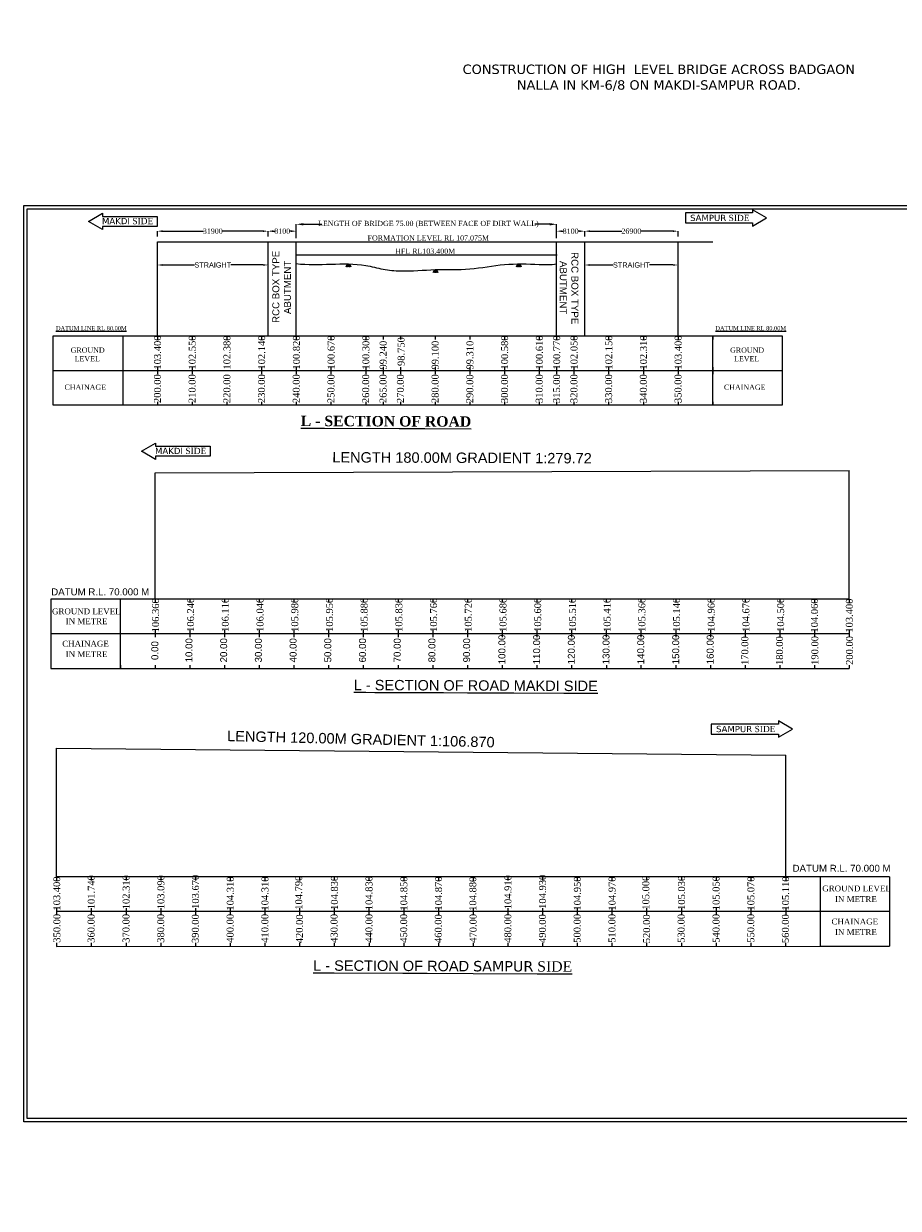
# Model space of a CAD drawing. Header units: millimetres. Extents: x -20950785 to 389010297, y -11535949 to 14056629.
# Tile 639 of 654: x 18035708 to 18287697, y 795432 to 1136770. Entities that reach past the tile are written whole.
import ezdxf

# ---------------------------------------------------------------- set-up
doc = ezdxf.new("R2010")
doc.units = ezdxf.units.MM
doc.header["$LTSCALE"] = 60
doc.header["$MEASUREMENT"] = 0
doc.linetypes.add('ACAD_ISO03W100', pattern=[30, 12, -18])
doc.layers.add('PDF_H.F.L.', color=7, linetype='ACAD_ISO03W100')
doc.layers.add('PDF_TEXT', color=7, linetype='Continuous')
doc.styles.add('Annotative', font='arial.ttf')
doc.styles.add('PDF Arial Bold', font='times.ttf')
doc.styles.add('style1', font='txt.shx', dxfattribs={"height": 1})
doc.dimstyles.get("Standard").update_dxf_attribs({"dimtxt": 400, "dimasz": 215, "dimexe": 0.18, "dimexo": 0.0625, "dimgap": 0.09, "dimtad": 0, "dimtih": 1, "dimtoh": 1, "dimdec": 0, "dimzin": 4, "dimdsep": 46, "dimtxsty": 'Standard', "dimblk": 'OPEN90', "dimcen": 0, "dimadec": 0, "dimazin": 1, "dimtfac": 1, "dimtdec": 0, "dimtix": 1, "dimtofl": 0, "dimtmove": 0, "dimatfit": 3, "dimldrblk": 'OPEN30', "dimfxl": 1, "dimtolj": 1, "dimtzin": 0, "dimarcsym": 0})

# ---------------------------------------------------------------- blocks, each defined once
blk = doc.blocks.new('*D4419')
at = {"color": 0, "linetype": 'Continuous', "lineweight": -2, "ltscale": 2, "transparency": 16777216}
for p, q in [((18114244, 1074966), (18114244, 1078973)), ((18189224, 1074989), (18189224, 1078973))]:
    blk.add_line(p, q, dxfattribs=at)
at = {"color": 0, "linetype": 'Continuous', "lineweight": 0, "ltscale": 2, "transparency": 16777216}
for p, q in [((18116244, 1078973), (18121649, 1078973)), ((18187224, 1078973), (18182970, 1078973))]:
    blk.add_line(p, q, dxfattribs=at)
at = {"color": 0, "linetype": 'Continuous', "lineweight": 9, "ltscale": 2, "transparency": 16777216}
for points in [[(18116244, 1079306), (18116244, 1078640), (18114244, 1078973)], [(18187224, 1079306), (18187224, 1078640), (18189224, 1078973)]]:
    blk.add_solid(points, dxfattribs=at)
at = {"layer": 'Defpoints', "color": 0, "linetype": 'Continuous', "lineweight": 9, "ltscale": 2, "transparency": 16777216}
for p in [(18189224, 1078973), (18114244, 1074966), (18189224, 1074989)]:
    blk.add_point(p, dxfattribs=at)
at = {"color": 0, "linetype": 'Continuous', "lineweight": 9, "ltscale": 2, "transparency": 16777216, "insert": (18152310, 1078973), "char_height": 2000, "attachment_point": 5}
blk.add_mtext('\\A1;{\\fTimes New Roman|b0|i0|c0|p18;\\H0.75x;\\C256;LENGTH OF BRIDGE 75.00 (BETWEEN FACE OF DIRT WALL)}', dxfattribs=at)
blk = doc.blocks.new('*D4421')
at = {"color": 0, "linetype": 'Continuous', "lineweight": -2, "ltscale": 2, "transparency": 16777216}
for p, q in [((18106144, 1075433), (18106144, 1076988)), ((18114244, 1075433), (18114244, 1076988))]:
    blk.add_line(p, q, dxfattribs=at)
at = {"color": 0, "linetype": 'Continuous', "lineweight": 9, "ltscale": 2, "transparency": 16777216}
for p, q in [((18107644, 1076988), (18108085, 1076988)), ((18112744, 1076988), (18112302, 1076988))]:
    blk.add_line(p, q, dxfattribs=at)
for points in [[(18107644, 1077238), (18107644, 1076738), (18106144, 1076988)], [(18112744, 1077238), (18112744, 1076738), (18114244, 1076988)]]:
    blk.add_solid(points, dxfattribs=at)
at = {"layer": 'Defpoints', "color": 0, "linetype": 'Continuous', "lineweight": 9, "ltscale": 2, "transparency": 16777216}
for p in [(18106144, 1076988), (18106144, 1075433), (18114244, 1075433)]:
    blk.add_point(p, dxfattribs=at)
at = {"color": 0, "linetype": 'Continuous', "lineweight": 9, "ltscale": 2, "transparency": 16777216, "insert": (18110194, 1076988), "char_height": 1500, "attachment_point": 5, "style": 'PDF Arial Bold'}
blk.add_mtext('\\A1;8100', dxfattribs=at)
blk = doc.blocks.new('*D4422')
at = {"color": 0, "linetype": 'Continuous', "lineweight": -2, "ltscale": 2, "transparency": 16777216}
for p, q in [((18074244, 1075433), (18074244, 1076988)), ((18106144, 1075433), (18106144, 1076988))]:
    blk.add_line(p, q, dxfattribs=at)
at = {"color": 0, "linetype": 'Continuous', "lineweight": 9, "ltscale": 2, "transparency": 16777216}
for p, q in [((18075744, 1076988), (18087509, 1076988)), ((18104644, 1076988), (18092878, 1076988))]:
    blk.add_line(p, q, dxfattribs=at)
for points in [[(18075744, 1077238), (18075744, 1076738), (18074244, 1076988)], [(18104644, 1077238), (18104644, 1076738), (18106144, 1076988)]]:
    blk.add_solid(points, dxfattribs=at)
at = {"layer": 'Defpoints', "color": 0, "linetype": 'Continuous', "lineweight": 9, "ltscale": 2, "transparency": 16777216}
for p in [(18074244, 1076988), (18074244, 1075433), (18106144, 1075433)]:
    blk.add_point(p, dxfattribs=at)
at = {"color": 0, "linetype": 'Continuous', "lineweight": 9, "ltscale": 2, "transparency": 16777216, "insert": (18090194, 1076988), "char_height": 1500, "attachment_point": 5, "style": 'PDF Arial Bold'}
blk.add_mtext('\\A1;31900', dxfattribs=at)
blk = doc.blocks.new('*D4417')
at = {"color": 0, "linetype": 'Continuous', "lineweight": -2, "ltscale": 2, "transparency": 16777216}
for p, q in [((18189244, 1075433), (18189244, 1076988)), ((18197344, 1075433), (18197344, 1076988))]:
    blk.add_line(p, q, dxfattribs=at)
at = {"color": 0, "linetype": 'Continuous', "lineweight": 9, "ltscale": 2, "transparency": 16777216}
for p, q in [((18190744, 1076988), (18191185, 1076988)), ((18195844, 1076988), (18195402, 1076988))]:
    blk.add_line(p, q, dxfattribs=at)
for points in [[(18190744, 1077238), (18190744, 1076738), (18189244, 1076988)], [(18195844, 1077238), (18195844, 1076738), (18197344, 1076988)]]:
    blk.add_solid(points, dxfattribs=at)
at = {"layer": 'Defpoints', "color": 0, "linetype": 'Continuous', "lineweight": 9, "ltscale": 2, "transparency": 16777216}
for p in [(18189244, 1076988), (18189244, 1075433), (18197344, 1075433)]:
    blk.add_point(p, dxfattribs=at)
at = {"color": 0, "linetype": 'Continuous', "lineweight": 9, "ltscale": 2, "transparency": 16777216, "insert": (18193294, 1076988), "char_height": 1500, "attachment_point": 5, "style": 'PDF Arial Bold'}
blk.add_mtext('\\A1;8100', dxfattribs=at)
blk = doc.blocks.new('*D4418')
at = {"color": 0, "linetype": 'Continuous', "lineweight": -2, "ltscale": 2, "transparency": 16777216}
for p, q in [((18197344, 1075433), (18197344, 1076988)), ((18224243, 1075433), (18224243, 1076988))]:
    blk.add_line(p, q, dxfattribs=at)
at = {"color": 0, "linetype": 'Continuous', "lineweight": 9, "ltscale": 2, "transparency": 16777216}
for p, q in [((18198844, 1076988), (18208088, 1076988)), ((18222743, 1076988), (18213499, 1076988))]:
    blk.add_line(p, q, dxfattribs=at)
for points in [[(18198844, 1077238), (18198844, 1076738), (18197344, 1076988)], [(18222743, 1077238), (18222743, 1076738), (18224243, 1076988)]]:
    blk.add_solid(points, dxfattribs=at)
at = {"layer": 'Defpoints', "color": 0, "linetype": 'Continuous', "lineweight": 9, "ltscale": 2, "transparency": 16777216}
for p in [(18197344, 1076988), (18197344, 1075433), (18224243, 1075433)]:
    blk.add_point(p, dxfattribs=at)
at = {"color": 0, "linetype": 'Continuous', "lineweight": 9, "ltscale": 2, "transparency": 16777216, "insert": (18210793, 1076988), "char_height": 1500, "attachment_point": 5, "style": 'PDF Arial Bold'}
blk.add_mtext('\\A1;26900', dxfattribs=at)
blk = doc.blocks.new('*D4416')
at = {"color": 0, "linetype": 'Continuous', "lineweight": -2, "ltscale": 2, "transparency": 16777216}
for p, q in [((18074244, 1065687), (18074244, 1067242)), ((18106144, 1065687), (18106144, 1067242))]:
    blk.add_line(p, q, dxfattribs=at)
at = {"color": 0, "linetype": 'Continuous', "lineweight": 9, "ltscale": 2, "transparency": 16777216}
for p, q in [((18075744, 1067241), (18084964, 1067241)), ((18104644, 1067241), (18095423, 1067241))]:
    blk.add_line(p, q, dxfattribs=at)
for points in [[(18075744, 1067491), (18075744, 1066991), (18074244, 1067241)], [(18104644, 1067491), (18104644, 1066991), (18106144, 1067241)]]:
    blk.add_solid(points, dxfattribs=at)
at = {"layer": 'Defpoints', "color": 0, "linetype": 'Continuous', "lineweight": 9, "ltscale": 2, "transparency": 16777216}
for p in [(18074244, 1067241), (18074244, 1065687), (18106144, 1065687)]:
    blk.add_point(p, dxfattribs=at)
at = {"color": 0, "linetype": 'Continuous', "lineweight": 9, "ltscale": 2, "transparency": 16777216, "insert": (18090194, 1067241), "char_height": 1500, "attachment_point": 5, "style": 'Annotative'}
blk.add_mtext('\\A1;STRAIGHT', dxfattribs=at)
blk = doc.blocks.new('*D4420')
at = {"color": 0, "linetype": 'Continuous', "lineweight": -2, "ltscale": 2, "transparency": 16777216}
for p, q in [((18197344, 1065687), (18197344, 1067242)), ((18224243, 1065687), (18224243, 1067242))]:
    blk.add_line(p, q, dxfattribs=at)
at = {"color": 0, "linetype": 'Continuous', "lineweight": 9, "ltscale": 2, "transparency": 16777216}
for p, q in [((18198844, 1067241), (18205564, 1067241)), ((18222743, 1067241), (18216023, 1067241))]:
    blk.add_line(p, q, dxfattribs=at)
for points in [[(18198844, 1067491), (18198844, 1066991), (18197344, 1067241)], [(18222743, 1067491), (18222743, 1066991), (18224243, 1067241)]]:
    blk.add_solid(points, dxfattribs=at)
at = {"layer": 'Defpoints', "color": 0, "linetype": 'Continuous', "lineweight": 9, "ltscale": 2, "transparency": 16777216}
for p in [(18197344, 1067241), (18197344, 1065687), (18224243, 1065687)]:
    blk.add_point(p, dxfattribs=at)
at = {"color": 0, "linetype": 'Continuous', "lineweight": 9, "ltscale": 2, "transparency": 16777216, "insert": (18210793, 1067241), "char_height": 1500, "attachment_point": 5, "style": 'Annotative'}
blk.add_mtext('\\A1;STRAIGHT', dxfattribs=at)

msp = doc.modelspace()

# ---------------------------------------------------------------- linework, layer by layer
at = {"color": 7, "lineweight": 9, "ltscale": 2}
for p, q in [((18074243.5, 1073878.5), (18234243.5, 1073878.5)), ((18114243.5, 1070203.5), (18189442.45, 1070203.5))]:
    msp.add_line(p, q, dxfattribs=at)
at = {"color": 7, "linetype": 'Continuous', "lineweight": 9, "ltscale": 2}
for p, q in [((18074243.5, 1046803.5), (18074243.5, 1073878.5)), ((18106143.5, 1046803.5), (18106143.5, 1073878.5)), ((18114243.5, 1046803.5), (18114243.5, 1073878.5)), ((18189243.5, 1046803.5), (18189243.5, 1073878.5)), ((18197343.5, 1046803.5), (18197343.5, 1073878.5)), ((18224243.5, 1046803.5), (18224243.5, 1073878.5)), ((18128623.94, 1066694.78), (18129027.94, 1067533.28)), ((18128754.44, 1066694.78), (18129158.44, 1067533.28)), ((18128897.44, 1066694.78), (18129301.44, 1067533.28)), ((18129027.44, 1066694.78), (18129431.44, 1067533.28)), ((18129027.94, 1067533.28), (18129411.44, 1066694.78)), ((18129158.44, 1067533.28), (18129541.94, 1066694.78)), ((18129170.44, 1066694.78), (18129574.44, 1067533.28)), ((18129301.44, 1067533.28), (18129684.94, 1066694.78)), ((18129431.44, 1067533.28), (18129814.94, 1066694.78)), ((18129574.44, 1067533.28), (18129957.94, 1066694.78)), ((18153728.47, 1065069.33), (18154132.47, 1065907.83)), ((18153858.97, 1065069.33), (18154262.97, 1065907.83)), ((18154001.97, 1065069.33), (18154405.97, 1065907.83)), ((18154131.97, 1065069.33), (18154535.97, 1065907.83)), ((18154132.47, 1065907.83), (18154515.97, 1065069.33)), ((18154262.97, 1065907.83), (18154646.47, 1065069.33)), ((18154274.97, 1065069.33), (18154678.97, 1065907.83)), ((18154405.97, 1065907.83), (18154789.47, 1065069.33)), ((18154535.97, 1065907.83), (18154919.47, 1065069.33)), ((18154678.97, 1065907.83), (18155062.47, 1065069.33)), ((18177710.37, 1066727.23), (18178114.37, 1067565.73)), ((18177840.87, 1066727.23), (18178244.87, 1067565.73)), ((18177983.87, 1066727.23), (18178387.87, 1067565.73)), ((18178113.87, 1066727.23), (18178517.87, 1067565.73)), ((18178114.37, 1067565.73), (18178497.87, 1066727.23)), ((18178244.87, 1067565.73), (18178628.37, 1066727.23)), ((18178256.87, 1066727.23), (18178660.87, 1067565.73)), ((18178387.87, 1067565.73), (18178771.37, 1066727.23)), ((18178517.87, 1067565.73), (18178901.37, 1066727.23)), ((18178660.87, 1067565.73), (18179044.37, 1066727.23)), ((18044243.5, 1046803.5), (18064243.5, 1046803.5)), ((18044243.5, 1026803.5), (18044243.5, 1046803.5)), ((18064243.5, 1046803.5), (18064243.5, 1026803.5)), ((18064243.5, 1046803.5), (18094243.5, 1046803.5)), ((18074243.5, 1046803.5), (18074243.5, 1045803.5)), ((18084243.5, 1046803.5), (18084243.5, 1045803.5)), ((18094243.5, 1046803.5), (18114243.5, 1046803.5)), ((18094243.5, 1046803.5), (18094243.5, 1045803.5)), ((18104243.5, 1046803.5), (18104243.5, 1045803.5)), ((18114243.5, 1046803.5), (18134243.5, 1046803.5)), ((18114243.5, 1046803.5), (18114243.5, 1045803.5)), ((18124243.5, 1046803.5), (18124243.5, 1045803.5)), ((18134243.5, 1046803.5), (18154243.5, 1046803.5)), ((18134243.5, 1046803.5), (18134243.5, 1045803.5)), ((18139243.5, 1046803.5), (18139243.5, 1045803.5)), ((18144243.5, 1046803.5), (18144243.5, 1045803.5)), ((18154243.5, 1046803.5), (18174243.5, 1046803.5)), ((18154243.5, 1046803.5), (18154243.5, 1045803.5)), ((18164243.5, 1046803.5), (18164243.5, 1045803.5)), ((18174243.5, 1046803.5), (18194243.5, 1046803.5)), ((18174243.5, 1046803.5), (18174243.5, 1045803.5)), ((18184243.5, 1046803.5), (18184243.5, 1045803.5)), ((18189243.5, 1046803.5), (18189243.5, 1045803.5)), ((18194243.5, 1046803.5), (18214243.5, 1046803.5)), ((18194243.5, 1046803.5), (18194243.5, 1045803.5)), ((18204243.5, 1046803.5), (18204243.5, 1045803.5)), ((18214243.5, 1046803.5), (18214243.5, 1045803.5)), ((18214243.5, 1046803.5), (18234243.5, 1046803.5)), ((18224243.5, 1046803.5), (18224243.5, 1045803.5)), ((18234243.5, 1046803.5), (18234243.5, 1045803.5)), ((18234243.5, 1046803.5), (18254243.5, 1046803.5)), ((18234243.5, 1046803.5), (18254243.5, 1046803.5)), ((18234243.5, 1026803.5), (18234243.5, 1046803.5)), ((18254243.5, 1046803.5), (18254243.5, 1026803.5)), ((18234243.5, 1037803.5), (18234243.5, 1035803.5)), ((18234243.5, 1036803.5), (18254243.5, 1036803.5)), ((18064243.5, 1027803.5), (18064243.5, 1026803.5)), ((18074243.5, 1027803.5), (18074243.5, 1026803.5)), ((18084243.5, 1027803.5), (18084243.5, 1026803.5)), ((18094243.5, 1027803.5), (18094243.5, 1026803.5)), ((18104243.5, 1027803.5), (18104243.5, 1026803.5)), ((18114243.5, 1027803.5), (18114243.5, 1026803.5)), ((18124243.5, 1027803.5), (18124243.5, 1026803.5)), ((18134243.5, 1027803.5), (18134243.5, 1026803.5)), ((18139243.5, 1027803.5), (18139243.5, 1026803.5)), ((18144243.5, 1027803.5), (18144243.5, 1026803.5)), ((18154243.5, 1027803.5), (18154243.5, 1026803.5)), ((18164243.5, 1027803.5), (18164243.5, 1026803.5)), ((18174243.5, 1027803.5), (18174243.5, 1026803.5)), ((18184243.5, 1027803.5), (18184243.5, 1026803.5)), ((18189243.5, 1027803.5), (18189243.5, 1026803.5)), ((18194243.5, 1027803.5), (18194243.5, 1026803.5)), ((18204243.5, 1027803.5), (18204243.5, 1026803.5)), ((18214243.5, 1027803.5), (18214243.5, 1026803.5)), ((18224243.5, 1027803.5), (18224243.5, 1026803.5)), ((18234243.5, 1027803.5), (18234243.5, 1026803.5)), ((18064243.5, 1026803.5), (18044243.5, 1026803.5)), ((18094243.5, 1026803.5), (18064243.5, 1026803.5)), ((18114243.5, 1026803.5), (18094243.5, 1026803.5)), ((18134243.5, 1026803.5), (18114243.5, 1026803.5)), ((18154243.5, 1026803.5), (18134243.5, 1026803.5)), ((18174243.5, 1026803.5), (18154243.5, 1026803.5)), ((18194243.5, 1026803.5), (18174243.5, 1026803.5)), ((18214243.5, 1026803.5), (18194243.5, 1026803.5)), ((18234243.5, 1026803.5), (18214243.5, 1026803.5)), ((18244243.5, 1026803.5), (18224243.5, 1026803.5)), ((18254243.5, 1026803.5), (18234243.5, 1026803.5)), ((18073557.5, 1007336.5), (18273557.5, 1008051.5)), ((18073557.5, 970976.5), (18073557.5, 1007336.5)), ((18273557.5, 970976.5), (18273557.5, 1008051.5)), ((18243557.5, 970976.5), (18243557.5, 969976.5)), ((18253557.5, 970976.5), (18253557.5, 969976.5)), ((18263557.5, 970976.5), (18263557.5, 969976.5)), ((18273557.5, 970976.5), (18273557.5, 969972.5)), ((18243557.5, 961976.5), (18243557.5, 959976.5)), ((18253557.5, 961976.5), (18253557.5, 959976.5)), ((18045191.5, 890914.5), (18045191.5, 927989.5)), ((18045191.5, 927989.5), (18255268, 926024.5)), ((18255268, 890914.5), (18255268, 926024.5)), ((18285191.5, 890914.5), (18285191.5, 870918.5))]:
    msp.add_line(p, q, dxfattribs=at)
at = {"linetype": 'Continuous', "lineweight": 9}
for p, q in [((18074243.5, 1037803.5), (18074243.5, 1035803.5)), ((18084243.5, 1037803.5), (18084243.5, 1035803.5)), ((18104243.5, 1037803.5), (18104243.5, 1035803.5)), ((18114243.5, 1037803.5), (18114243.5, 1035803.5)), ((18124243.5, 1037803.5), (18124243.5, 1035803.5)), ((18134243.5, 1037803.5), (18134243.5, 1035803.5)), ((18139243.5, 1037803.5), (18139243.5, 1035803.5)), ((18144243.5, 1037803.5), (18144243.5, 1035803.5)), ((18154243.5, 1037803.5), (18154243.5, 1035803.5)), ((18164243.5, 1037803.5), (18164243.5, 1035803.5)), ((18174243.5, 1037803.5), (18174243.5, 1035803.5)), ((18184243.5, 1037803.5), (18184243.5, 1035803.5)), ((18189243.5, 1037803.5), (18189243.5, 1035803.5)), ((18194243.5, 1037803.5), (18194243.5, 1035803.5)), ((18204243.5, 1037803.5), (18204243.5, 1035803.5)), ((18214243.5, 1037803.5), (18214243.5, 1035803.5)), ((18224243.5, 1037803.5), (18224243.5, 1035803.5)), ((18044243.5, 1036803.5), (18254243.5, 1036803.5)), ((18263557.5, 961976.5), (18263557.5, 959976.5)), ((18273557.5, 961972.5), (18273557.5, 959972.5))]:
    msp.add_line(p, q, dxfattribs=at)
at = {"color": 7, "linetype": 'Continuous', "lineweight": 9}
for p, q in [((18063557.5, 970976.5), (18043557.5, 970976.5)), ((18043557.5, 970976.5), (18043557.5, 950976.5)), ((18233557.5, 970976.5), (18053557.5, 970976.5)), ((18063557.5, 950976.5), (18063557.5, 970976.5)), ((18073557.5, 970976.5), (18073557.5, 969976.5)), ((18083557.5, 970976.5), (18083557.5, 969976.5)), ((18093557.5, 970976.5), (18093557.5, 969976.5)), ((18103557.5, 970976.5), (18103557.5, 969976.5)), ((18113557.5, 970976.5), (18113557.5, 969976.5)), ((18123557.5, 970976.5), (18123557.5, 969976.5)), ((18133557.5, 970976.5), (18133557.5, 969976.5)), ((18143557.5, 970976.5), (18143557.5, 969976.5)), ((18153557.5, 970976.5), (18153557.5, 969976.5)), ((18163557.5, 970976.5), (18163557.5, 969976.5)), ((18173557.5, 970976.5), (18173557.5, 969976.5)), ((18183557.5, 970976.5), (18183557.5, 969976.5)), ((18183557.5, 970976.5), (18183557.5, 969976.5)), ((18193557.5, 970976.5), (18193557.5, 969976.5)), ((18203557.5, 970976.5), (18203557.5, 969976.5)), ((18213557.5, 970976.5), (18213557.5, 969976.5)), ((18273557.5, 970976.5), (18223557.5, 970976.5)), ((18223634, 970976.5), (18223634, 969976.5)), ((18233560.5, 970976.5), (18233560.5, 969976.5)), ((18063557.5, 960976.5), (18043557.5, 960976.5)), ((18233557.5, 960976.5), (18053557.5, 960976.5)), ((18073557.5, 961976.5), (18073557.5, 959976.5)), ((18083557.5, 961976.5), (18083557.5, 959976.5)), ((18093557.5, 961976.5), (18093557.5, 959976.5)), ((18103557.5, 961976.5), (18103557.5, 959976.5)), ((18113557.5, 961976.5), (18113557.5, 959976.5)), ((18123557.5, 961976.5), (18123557.5, 959976.5)), ((18133557.5, 961976.5), (18133557.5, 959976.5)), ((18143557.5, 961976.5), (18143557.5, 959976.5)), ((18153557.5, 961976.5), (18153557.5, 959976.5)), ((18163557.5, 961976.5), (18163557.5, 959976.5)), ((18173557.5, 961976.5), (18173557.5, 959976.5)), ((18183557.5, 961976.5), (18183557.5, 959976.5)), ((18183557.5, 961976.5), (18183557.5, 959976.5)), ((18193557.5, 961976.5), (18193557.5, 959976.5)), ((18203557.5, 961976.5), (18203557.5, 959976.5)), ((18213557.5, 961976.5), (18213557.5, 959976.5)), ((18273557.5, 960976.5), (18223557.5, 960976.5)), ((18223634, 961976.5), (18223634, 959976.5)), ((18233560.5, 961976.5), (18233560.5, 959976.5)), ((18043557.5, 950976.5), (18273557.5, 950980.68)), ((18043557.5, 950976.5), (18053557.5, 950976.5)), ((18063557.5, 951976.5), (18063557.5, 950976.5)), ((18073557.5, 951976.5), (18073557.5, 950976.5)), ((18083557.5, 951976.5), (18083557.5, 950976.5)), ((18093557.5, 951976.5), (18093557.5, 950976.5)), ((18103557.5, 951976.5), (18103557.5, 950976.5)), ((18113557.5, 951976.5), (18113557.5, 950976.5)), ((18123557.5, 951976.5), (18123557.5, 950976.5)), ((18133557.5, 951976.5), (18133557.5, 950976.5)), ((18143557.5, 951976.5), (18143557.5, 950976.5)), ((18153557.5, 951976.5), (18153557.5, 950976.5)), ((18163557.5, 951976.5), (18163557.5, 950976.5)), ((18173557.5, 951976.5), (18173557.5, 950976.5)), ((18183557.5, 951976.5), (18183557.5, 950976.5)), ((18183557.5, 951976.5), (18183557.5, 950976.5)), ((18193557.5, 951976.5), (18193557.5, 950976.5)), ((18203631.04, 951976.5), (18203631.04, 950976.5)), ((18213557.5, 951976.5), (18213557.5, 950976.5)), ((18223557.5, 951976.5), (18223557.5, 950976.5)), ((18233557.5, 951976.5), (18233557.5, 950976.5)), ((18243557.5, 951976.5), (18243557.5, 950976.5)), ((18253557.5, 951976.5), (18253557.5, 950976.5)), ((18263557.5, 951976.5), (18263557.5, 950976.5)), ((18273557.5, 951976.5), (18273557.5, 950976.5)), ((18045191.5, 890914.5), (18045191.5, 889914.5)), ((18045191.5, 890914.5), (18045191.5, 889914.5)), ((18265191.5, 890914.5), (18045191.5, 890914.5)), ((18055191.5, 890914.5), (18055191.5, 889914.5)), ((18065191.5, 890914.5), (18065191.5, 889914.5)), ((18075191.5, 890914.5), (18075191.5, 889914.5)), ((18085191.5, 890914.5), (18085191.5, 889914.5)), ((18095191.5, 890914.5), (18095191.5, 889914.5)), ((18105191.5, 890914.5), (18105191.5, 889914.5)), ((18115191.5, 890914.5), (18115191.5, 889914.5)), ((18115191.5, 890914.5), (18115191.5, 889914.5)), ((18125191.5, 890914.5), (18125191.5, 889914.5)), ((18135191.5, 890914.5), (18135191.5, 889914.5)), ((18245191.5, 890914.5), (18135191.5, 890914.5)), ((18145191.5, 890914.5), (18145191.5, 889914.5)), ((18155268, 890914.5), (18155268, 889914.5)), ((18165194.5, 890914.5), (18165194.5, 889914.5)), ((18175191.5, 890914.5), (18175191.5, 889914.5)), ((18185191.5, 890914.5), (18185191.5, 889914.5)), ((18195191.5, 890914.5), (18195191.5, 889914.5)), ((18205191.5, 890914.5), (18205191.5, 889914.5)), ((18215191.5, 890914.5), (18215191.5, 889914.5)), ((18215191.5, 890914.5), (18215191.5, 889914.5)), ((18225191.5, 890914.5), (18225191.5, 889914.5)), ((18235191.5, 890914.5), (18235191.5, 889914.5)), ((18245191.5, 890914.5), (18245191.5, 889914.5)), ((18255268, 890914.5), (18255268, 889914.5)), ((18265191.5, 890918.5), (18265191.5, 870918.5)), ((18285191.5, 890914.5), (18265191.5, 890914.5)), ((18265194.5, 890914.5), (18265194.5, 889914.5)), ((18045191.5, 881914.5), (18045191.5, 879914.5)), ((18285191.5, 880914.5), (18045191.5, 880914.5)), ((18055191.5, 881914.5), (18055191.5, 879914.5)), ((18065191.5, 881914.5), (18065191.5, 879914.5)), ((18075191.5, 881914.5), (18075191.5, 879914.5)), ((18085191.5, 881914.5), (18085191.5, 879914.5)), ((18095191.5, 881914.5), (18095191.5, 879914.5)), ((18105191.5, 881914.5), (18105191.5, 879914.5)), ((18115191.5, 881914.5), (18115191.5, 879914.5)), ((18115191.5, 881914.5), (18115191.5, 879914.5)), ((18125191.5, 881914.5), (18125191.5, 879914.5)), ((18135191.5, 881914.5), (18135191.5, 879914.5)), ((18285191.5, 880914.5), (18135191.5, 880914.5)), ((18145191.5, 881914.5), (18145191.5, 879914.5)), ((18155268, 881914.5), (18155268, 879914.5)), ((18165194.5, 881914.5), (18165194.5, 879914.5)), ((18175191.5, 881914.5), (18175191.5, 879914.5)), ((18185191.5, 881914.5), (18185191.5, 879914.5)), ((18195191.5, 881914.5), (18195191.5, 879914.5)), ((18205191.5, 881914.5), (18205191.5, 879914.5)), ((18215191.5, 881914.5), (18215191.5, 879914.5)), ((18215191.5, 881914.5), (18215191.5, 879914.5)), ((18225191.5, 881914.5), (18225191.5, 879914.5)), ((18235191.5, 881914.5), (18235191.5, 879914.5)), ((18245191.5, 881914.5), (18245191.5, 879914.5)), ((18255268, 881914.5), (18255268, 879914.5)), ((18285191.5, 880914.5), (18265191.5, 880914.5)), ((18045191.5, 871914.5), (18045191.5, 870914.5)), ((18045191.5, 870915.77), (18285191.5, 870920.14)), ((18055191.5, 871914.5), (18055191.5, 870914.5)), ((18065191.5, 871914.5), (18065191.5, 870914.5)), ((18075191.5, 871914.5), (18075191.5, 870914.5)), ((18085191.5, 871914.5), (18085191.5, 870914.5)), ((18095191.5, 871914.5), (18095191.5, 870914.5)), ((18105191.5, 871914.5), (18105191.5, 870914.5)), ((18115191.5, 871914.5), (18115191.5, 870914.5)), ((18115191.5, 871914.5), (18115191.5, 870914.5)), ((18125191.5, 871914.5), (18125191.5, 870914.5)), ((18135265.04, 871914.5), (18135265.04, 870914.5)), ((18145191.5, 871914.5), (18145191.5, 870914.5)), ((18155191.5, 871914.5), (18155191.5, 870914.5)), ((18165191.5, 871914.5), (18165191.5, 870914.5)), ((18175191.5, 871914.5), (18175191.5, 870914.5)), ((18185191.5, 871914.5), (18185191.5, 870914.5)), ((18195191.5, 871914.5), (18195191.5, 870914.5)), ((18205191.5, 871914.5), (18205191.5, 870914.5)), ((18215191.5, 871914.5), (18215191.5, 870914.5)), ((18225191.5, 871914.5), (18225191.5, 870914.5)), ((18235191.5, 871914.5), (18235191.5, 870914.5)), ((18245191.5, 871914.5), (18245191.5, 870914.5)), ((18255191.5, 871914.5), (18255191.5, 870914.5)), ((18265191.5, 871914.5), (18265191.5, 870914.5)), ((18265191.5, 871914.5), (18265191.5, 870914.5)), ((18265191.5, 870918.14), (18285191.5, 870918.5))]:
    msp.add_line(p, q, dxfattribs=at)
at = {"color": 7, "linetype": 'Continuous', "lineweight": 9, "ltscale": 20}
for points in [[(18035708, 1084402.5), (18428264.5, 1084402.5), (18428264.5, 820311), (18035708, 820311)], [(18036708, 1083402.5), (18427264.5, 1083402.5), (18427264.5, 821311), (18036708, 821311)]]:
    msp.add_lwpolyline(points, close=True, dxfattribs=at)
at = {"linetype": 'Continuous', "lineweight": 9}
for points in [[(18074173.58, 1078380.29), (18058436.16, 1078380.29), (18058436.16, 1077470.58), (18054366.33, 1079820.29), (18058436.16, 1082170.01), (18058436.16, 1081260.29), (18074173.58, 1081260.29)], [(18226340.33, 1079353.71), (18245660.09, 1079353.71), (18245660.09, 1078443.99), (18249729.91, 1080793.71), (18245660.09, 1083143.42), (18245660.09, 1082233.71), (18226340.33, 1082233.71)], [(18089457.47, 1012152), (18073720.05, 1012152), (18073720.05, 1011242.28), (18069650.22, 1013592), (18073720.05, 1015941.72), (18073720.05, 1015032), (18089457.47, 1015032)], [(18233820.91, 932088.28), (18253140.67, 932088.28), (18253140.67, 931178.56), (18257210.5, 933528.28), (18253140.67, 935877.99), (18253140.67, 934968.28), (18233820.91, 934968.28)]]:
    msp.add_lwpolyline(points, close=True, dxfattribs=at)
at = {"color": 7, "linetype": 'Continuous', "lineweight": 9, "ltscale": 2}
msp.add_open_spline([(18114243.5, 1067623.5), (18117555.41, 1067316.18), (18124229.53, 1067454.3), (18132688.35, 1067724.39), (18139186.86, 1065892.84), (18145907.98, 1065300.56), (18154232.54, 1066150.93), (18164296.7, 1065684.51), (18174195.37, 1067801.41), (18182556.54, 1067467), (18187605, 1067296.53), (18189243.5, 1067573.5), (18189243.5, 1067573.5)], degree=3, knots=[40127.12824076, 40127.12824076, 40127.12824076, 40127.12824076, 50128.253177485, 60135.095836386, 65246.220957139, 70270.173584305, 80276.296709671, 90278.501466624, 100358.823882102, 110358.868882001, 115361.428226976, 115361.428226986, 115361.428226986, 115361.428226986, 115361.428226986], dxfattribs=at)

# ---------------------------------------------------------------- texts
at = {"color": 7, "linetype": 'Continuous', "lineweight": 9, "char_height": 2000, "attachment_point": 1, "style": 'Annotative'}
for insert, rotation in [((18107357.99, 1046820.24), 90), ((18195512.02, 1504545.1), 270), ((18195512.02, 1074680.1), 270)]:
    msp.add_mtext_dynamic_manual_height_columns('\\pi3721.38129;RCC BOX TYPE \\P\\pi6282.77284;ABUTMENT', width=27876.5961, gutter_width=1000, heights=[0], dxfattribs=dict(at, insert=insert, rotation=rotation))
at = {"linetype": 'Continuous', "lineweight": 9}
for s, insert, char_height, attachment_point, style in [('{\\fVerdana|b0|i0|c0|p34;MAKDI\\fTimes New Roman|b0|i0|c0|p18; SIDE}', (18058254.9, 1080799.16), 1800, 1, 'style1'), ('{\\fVerdana|b0|i0|c0|p34;SAMPUR\\fTimes New Roman|b0|i0|c0|p18; SIDE}', (18244839.38, 1081708.81), 1800, 3, 'style1'), ('{\\fVerdana|b0|i0|c0|p34;MAKDI\\fTimes New Roman|b0|i0|c0|p18; SIDE}', (18073538.79, 1014570.86), 1800, 1, 'style1'), ('DATUM R.L. 70.000 M', (18043630.67, 974059.3), 2000, 1, 'Annotative'), ('{\\fVerdana|b0|i0|c0|p34;SAMPUR\\fTimes New Roman|b0|i0|c0|p18; SIDE}', (18252319.97, 934443.38), 1800, 3, 'style1'), ('DATUM R.L. 70.000 M', (18257225.24, 894413.03), 2000, 1, 'Annotative')]:
    msp.add_mtext(s, dxfattribs=dict(at, insert=insert, char_height=char_height, attachment_point=attachment_point, style=style))
for s, insert, char_height, attachment_point in [('{\\fTimes New Roman|b0|i0|c0|p18;FORMATION LEVEL RL 107.075M}', (18134784.85, 1075015.38), 1500, 4), ('{\\fTimes New Roman|b0|i0|c0|p18;HFL RL103.400M}', (18142737.54, 1071215.75), 1500, 4), ('{\\fTimes New Roman|b0|i0|c0|p18;\\LDATUM LINE RL 80.00M}', (18044998.02, 1049622.73), 1200, 1), ('{\\fTimes New Roman|b0|i0|c0|p18;\\LDATUM LINE RL 80.00M}', (18234998.02, 1049622.73), 1200, 1), ('{\\fTimes New Roman|b0|i0|c0|p18;GROUND\\P  LEVEL}', (18049237.67, 1043473.54), 1500, 1), ('{\\fTimes New Roman|b0|i0|c0|p18;GROUND\\P  LEVEL}', (18239237.67, 1043473.54), 1500, 1), ('{\\fTimes New Roman|b0|i0|c0|p18;CHAINAGE}', (18047466.82, 1032778.47), 1500, 1), ('{\\fTimes New Roman|b0|i0|c0|p18;CHAINAGE}', (18237466.82, 1032778.47), 1500, 1)]:
    msp.add_mtext(s, dxfattribs=dict(at, insert=insert, char_height=char_height, attachment_point=attachment_point))
at = {"linetype": 'Continuous', "lineweight": 9, "char_height": 2000, "attachment_point": 1, "rotation": 90}
for s, insert in [('{\\fTimes New Roman|b0|i0|c0|p18;103.400}', (18073271.58, 1037116.15)), ('{\\fTimes New Roman|b0|i0|c0|p18;102.550}', (18083271.58, 1037116.15)), ('{\\fTimes New Roman|b0|i0|c0|p18;102.380}', (18093271.58, 1037116.15)), ('{\\fTimes New Roman|b0|i0|c0|p18;102.140}', (18103271.58, 1037116.15)), ('{\\fTimes New Roman|b0|i0|c0|p18;100.820}', (18113271.58, 1037116.15)), ('{\\fTimes New Roman|b0|i0|c0|p18;100.670}', (18123271.58, 1037116.15)), ('{\\fTimes New Roman|b0|i0|c0|p18;100.300}', (18133271.58, 1037116.15)), ('{\\fTimes New Roman|b0|i0|c0|p18;99.240}', (18138271.58, 1037116.15)), ('{\\fTimes New Roman|b0|i0|c0|p18;98.750}', (18143448.44, 1038135.56)), ('{\\fTimes New Roman|b0|i0|c0|p18;99.100}', (18153271.58, 1037116.15)), ('{\\fTimes New Roman|b0|i0|c0|p18;99.310}', (18163271.58, 1037116.15)), ('{\\fTimes New Roman|b0|i0|c0|p18;100.580}', (18173271.58, 1037116.15)), ('{\\fTimes New Roman|b0|i0|c0|p18;100.610}', (18183271.58, 1037116.15)), ('{\\fTimes New Roman|b0|i0|c0|p18;100.770}', (18188271.58, 1037116.15)), ('{\\fTimes New Roman|b0|i0|c0|p18;102.050}', (18193271.58, 1037116.15)), ('{\\fTimes New Roman|b0|i0|c0|p18;102.150}', (18203271.58, 1037116.15)), ('{\\fTimes New Roman|b0|i0|c0|p18;102.310}', (18213271.58, 1037116.15)), ('{\\fTimes New Roman|b0|i0|c0|p18;103.400}', (18223271.58, 1037116.15)), ('{\\fTimes New Roman|b0|i0|c0|p18;200.00}', (18073235.82, 1027460.07)), ('{\\fTimes New Roman|b0|i0|c0|p18;210.00}', (18083235.82, 1027460.07)), ('{\\fTimes New Roman|b0|i0|c0|p18;220.00}', (18093235.82, 1027460.07)), ('{\\fTimes New Roman|b0|i0|c0|p18;230.00}', (18103235.82, 1027460.07)), ('{\\fTimes New Roman|b0|i0|c0|p18;240.00}', (18113235.82, 1027460.07)), ('{\\fTimes New Roman|b0|i0|c0|p18;250.00}', (18123235.82, 1027460.07)), ('{\\fTimes New Roman|b0|i0|c0|p18;260.00}', (18133235.82, 1027460.07)), ('{\\fTimes New Roman|b0|i0|c0|p18;265.00}', (18138235.82, 1027460.07)), ('{\\fTimes New Roman|b0|i0|c0|p18;270.00}', (18143235.82, 1027460.07)), ('{\\fTimes New Roman|b0|i0|c0|p18;280.00}', (18153235.82, 1027460.07)), ('{\\fTimes New Roman|b0|i0|c0|p18;290.00}', (18163235.82, 1027419.21)), ('{\\fTimes New Roman|b0|i0|c0|p18;300.00}', (18173235.82, 1027460.07)), ('{\\fTimes New Roman|b0|i0|c0|p18;310.00}', (18183235.82, 1027460.07)), ('{\\fTimes New Roman|b0|i0|c0|p18;315.00}', (18188235.82, 1027460.07)), ('{\\fTimes New Roman|b0|i0|c0|p18;320.00}', (18193235.82, 1027460.07)), ('{\\fTimes New Roman|b0|i0|c0|p18;330.00}', (18203235.82, 1027460.07)), ('{\\fTimes New Roman|b0|i0|c0|p18;340.00}', (18213235.82, 1027460.07)), ('{\\fTimes New Roman|b0|i0|c0|p18;350.00}', (18223235.82, 1027460.07)), ('{\\fTimes New Roman|b0|i0|c0|p18;106.360}', (18072691.7, 961397.96)), ('{\\fTimes New Roman|b0|i0|c0|p18;106.240}', (18082797.68, 961526.09)), ('{\\fTimes New Roman|b0|i0|c0|p18;106.110}', (18092797.68, 961526.09)), ('{\\fTimes New Roman|b0|i0|c0|p18;106.040}', (18102797.68, 961526.09)), ('{\\fTimes New Roman|b0|i0|c0|p18;105.980}', (18112797.68, 961526.82)), ('{\\fTimes New Roman|b0|i0|c0|p18;105.950}', (18122797.68, 961525.55)), ('{\\fTimes New Roman|b0|i0|c0|p18;105.880}', (18132797.68, 961525.55)), ('{\\fTimes New Roman|b0|i0|c0|p18;105.830}', (18142797.68, 961525.55)), ('{\\fTimes New Roman|b0|i0|c0|p18;105.760}', (18152797.68, 961525.55)), ('{\\fTimes New Roman|b0|i0|c0|p18;105.720}', (18162797.68, 961525.55)), ('{\\fTimes New Roman|b0|i0|c0|p18;105.680}', (18172797.68, 961525.55)), ('{\\fTimes New Roman|b0|i0|c0|p18;105.600}', (18182797.68, 961525.55)), ('{\\fTimes New Roman|b0|i0|c0|p18;105.510}', (18192797.68, 961525.55)), ('{\\fTimes New Roman|b0|i0|c0|p18;105.410}', (18202797.68, 961525.55)), ('{\\fTimes New Roman|b0|i0|c0|p18;105.360}', (18212797.68, 961525.55)), ('{\\fTimes New Roman|b0|i0|c0|p18;105.140}', (18222797.68, 961525.55)), ('{\\fTimes New Roman|b0|i0|c0|p18;104.960}', (18232797.68, 961525.55)), ('{\\fTimes New Roman|b0|i0|c0|p18;104.670}', (18242797.68, 961525.55)), ('{\\fTimes New Roman|b0|i0|c0|p18;104.500}', (18252797.68, 961525.55)), ('{\\fTimes New Roman|b0|i0|c0|p18;103.400}', (18272585.58, 961293.33)), ('{\\fTimes New Roman|b0|i0|c0|p18;170.00}', (18242466.45, 951972.34)), ('{\\fTimes New Roman|b0|i0|c0|p18;180.00}', (18252466.45, 951972.34)), ('{\\fTimes New Roman|b0|i0|c0|p18;103.400}', (18044219.58, 881228.42)), ('{\\fTimes New Roman|b0|i0|c0|p18;101.740}', (18054168.53, 881594.56)), ('{\\fTimes New Roman|b0|i0|c0|p18;102.310}', (18064219.52, 881606.3)), ('{\\fTimes New Roman|b0|i0|c0|p18;103.090}', (18074219.52, 881606.3)), ('{\\fTimes New Roman|b0|i0|c0|p18;103.670}', (18084190.65, 881719.66)), ('{\\fTimes New Roman|b0|i0|c0|p18;104.310}', (18094219.52, 881223.85)), ('{\\fTimes New Roman|b0|i0|c0|p18;104.310}', (18104219.52, 881224.76)), ('{\\fTimes New Roman|b0|i0|c0|p18;104.790}', (18113942.22, 881463.67)), ('{\\fTimes New Roman|b0|i0|c0|p18;104.830}', (18124220.8, 881413.1)), ('{\\fTimes New Roman|b0|i0|c0|p18;104.830}', (18134190.65, 881337.21)), ('{\\fTimes New Roman|b0|i0|c0|p18;104.850}', (18144219.52, 881223.85)), ('{\\fTimes New Roman|b0|i0|c0|p18;104.870}', (18154219.52, 881224.76)), ('{\\fTimes New Roman|b0|i0|c0|p18;104.910}', (18174219.52, 881606.3)), ('{\\fTimes New Roman|b0|i0|c0|p18;104.930}', (18184190.65, 881719.66)), ('{\\fTimes New Roman|b0|i0|c0|p18;104.950}', (18194219.52, 881223.85)), ('{\\fTimes New Roman|b0|i0|c0|p18;104.970}', (18204219.52, 881224.76)), ('{\\fTimes New Roman|b0|i0|c0|p18;105.000}', (18213942.22, 881463.67)), ('{\\fTimes New Roman|b0|i0|c0|p18;105.030}', (18224220.8, 881413.1)), ('{\\fTimes New Roman|b0|i0|c0|p18;105.050}', (18234190.65, 881337.21)), ('{\\fTimes New Roman|b0|i0|c0|p18;105.070}', (18244219.52, 881223.85)), ('{\\fTimes New Roman|b0|i0|c0|p18;105.110}', (18254219.52, 881224.76)), ('{\\fTimes New Roman|b0|i0|c0|p18;104.880}', (18164081.24, 881151.48)), ('{\\fTimes New Roman|b0|i0|c0|p18;360.00}', (18054132.76, 871938.48)), ('{\\fTimes New Roman|b0|i0|c0|p18;370.00}', (18064183.75, 871950.22)), ('{\\fTimes New Roman|b0|i0|c0|p18;380.00}', (18074183.75, 871950.22)), ('{\\fTimes New Roman|b0|i0|c0|p18;390.00}', (18084154.83, 871871.53)), ('{\\fTimes New Roman|b0|i0|c0|p18;400.00}', (18094183.75, 871950.22)), ('{\\fTimes New Roman|b0|i0|c0|p18;410.00}', (18104183.75, 871951.13)), ('{\\fTimes New Roman|b0|i0|c0|p18;420.00}', (18114161.05, 871808.41)), ('{\\fTimes New Roman|b0|i0|c0|p18;430.00}', (18124132.76, 871939.76)), ('{\\fTimes New Roman|b0|i0|c0|p18;440.00}', (18134183.75, 871951.49)), ('{\\fTimes New Roman|b0|i0|c0|p18;450.00}', (18144183.75, 871951.49)), ('{\\fTimes New Roman|b0|i0|c0|p18;460.00}', (18154154.83, 871872.8)), ('{\\fTimes New Roman|b0|i0|c0|p18;470.00}', (18164183.75, 871951.49)), ('{\\fTimes New Roman|b0|i0|c0|p18;480.00}', (18174183.75, 871950.22)), ('{\\fTimes New Roman|b0|i0|c0|p18;490.00}', (18184154.83, 871871.53)), ('{\\fTimes New Roman|b0|i0|c0|p18;500.00}', (18194183.75, 871950.22)), ('{\\fTimes New Roman|b0|i0|c0|p18;510.00}', (18204183.75, 871951.13)), ('{\\fTimes New Roman|b0|i0|c0|p18;520.00}', (18214161.05, 871808.41)), ('{\\fTimes New Roman|b0|i0|c0|p18;530.00}', (18224132.76, 871939.76)), ('{\\fTimes New Roman|b0|i0|c0|p18;540.00}', (18234183.75, 871951.49)), ('{\\fTimes New Roman|b0|i0|c0|p18;550.00}', (18244183.75, 871951.49)), ('{\\fTimes New Roman|b0|i0|c0|p18;560.00}', (18254154.83, 871872.8))]:
    msp.add_mtext(s, dxfattribs=dict(at, insert=insert))
at = {"linetype": 'Continuous', "lineweight": 9, "char_height": 2000, "attachment_point": 1, "rotation": 90, "style": 'Annotative'}
for s, insert in [('{\\fTimes New Roman|b0|i0|c0|p18;104.060}', (18262531.17, 961331.96)), ('10.00', (18082320.41, 952729.52)), ('20.00', (18092320.41, 952729.52)), ('30.00', (18102320.41, 952729.52)), ('40.00', (18112320.41, 952729.52)), ('50.00', (18122320.41, 952729.52)), ('60.00', (18132320.41, 952729.52)), ('70.00', (18142320.41, 952729.52)), ('80.00', (18152320.41, 952729.52)), ('90.00', (18162320.41, 952729.52)), ('100.00', (18172487.14, 952174.47)), ('110.00', (18182487.14, 952174.47)), ('120.00', (18192487.14, 952174.47)), ('130.00', (18202487.14, 952174.47)), ('140.00', (18212487.14, 952174.47)), ('150.00', (18222563.64, 952174.47)), ('160.00', (18232490.14, 952174.47)), ('{\\fTimes New Roman|b0|i0|c0|p18;190.00}', (18262634.93, 952023.78)), ('{\\fTimes New Roman|b0|i0|c0|p18;200.00}', (18272634.93, 952019.78)), ('0.00', (18072492.98, 953418.94)), ('{\\fTimes New Roman|b0|i0|c0|p18;350.00}', (18044268.93, 871963.06))]:
    msp.add_mtext(s, dxfattribs=dict(at, insert=insert))
at = {"layer": 'PDF_H.F.L.', "color": 7, "linetype": 'Continuous', "lineweight": 9, "insert": (18218693.89, 1124990), "char_height": 2712.05307, "width": 112896.7886, "attachment_point": 2}
msp.add_mtext('{\\fVerdana|b0|i0|c0|p34;CONSTRUCTION OF HIGH  LEVEL BRIDGE ACROSS BADGAON NALLA IN KM-6/8 ON MAKDI-SAMPUR ROAD.\\fTimes New Roman|b0|i0|c0|p18;   }', dxfattribs=at)
at = {"layer": 'PDF_H.F.L.', "color": 7, "linetype": 'Continuous', "lineweight": 9, "char_height": 1700, "attachment_point": 7, "style": 'PDF Arial Bold'}
for s, insert in [('GROUND LEVEL', (18043869.01, 966554.29)), ('IN METRE', (18047817.19, 963742.61)), ('CHAINAGE', (18046817.19, 957242.61)), ('IN METRE', (18047817.19, 954242.61)), ('GROUND LEVEL', (18265799.77, 886702.09)), ('IN METRE', (18269451.19, 883684.61)), ('CHAINAGE', (18268451.19, 877184.61)), ('IN METRE', (18269451.19, 874184.61))]:
    msp.add_mtext(s, dxfattribs=dict(at, insert=insert))
at = {"layer": 'PDF_TEXT', "color": 7, "linetype": 'Continuous', "lineweight": 9, "char_height": 3000, "attachment_point": 7, "style": 'Annotative'}
for s, insert, rotation in [('{\\fTimes New Roman|b1|i0|c0|p18;\\LL - SECTION OF ROAD}', (18115542.62, 1020782.95), 359.7661396), ('LENGTH 180.00M GRADIENT 1:279.72', (18124617.78, 1010306.93), 359.7661396), ('{\\LL - SECTION OF ROAD \\C256;MAKDI SIDE}', (18130790.01, 944686.4), 359.7661396), ('LENGTH 120.00M GRADIENT 1:106.870', (18094289.5, 930009.87), 358.6433632), ('{\\LL - SECTION OF ROAD \\fVerdana|b0|i0|c0|p34;\\C256;SAMPUR\\fTimes New Roman|b0|i0|c0|p18; SIDE}', (18119100.5, 863846.36), 359.7661396)]:
    msp.add_mtext(s, dxfattribs=dict(at, insert=insert, rotation=rotation))

# ---------------------------------------------------------------- dimensions: what is measured, and where the dimension line sits
at = {"color": 7, "linetype": 'Continuous', "lineweight": 9, "ltscale": 2}
dim = msp.add_linear_dim(base=(18189223.5, 1078972.98), p1=(18114243.5, 1074965.73), p2=(18189223.5, 1074989.22), text='{\\fTimes New Roman|b0|i0|c0|p18;\\H0.75x;\\C256;LENGTH OF BRIDGE 75.00 (BETWEEN FACE OF DIRT WALL)}', dimstyle='Standard', override={"dimtxt": 2000, "dimasz": 2000, "dimfxl": 300, "dimlwd": 0}, dxfattribs=at)
dim.commit()
dim.dimension.update_dxf_attribs({"geometry": '*D4419', "text_midpoint": (18152309.5, 1078972.98), "dimtype": 160})
for base, p1, p2, picture, middle in [((18074243.5, 1076988), (18106143.5, 1075433.37), (18074243.5, 1075433.37), '*D4422', (18090193.5, 1076988)), ((18106143.5, 1076988), (18114243.5, 1075433.37), (18106143.5, 1075433.37), '*D4421', (18110193.5, 1076988)), ((18189243.5, 1076988), (18197343.5, 1075433.37), (18189243.5, 1075433.37), '*D4417', (18193293.5, 1076988)), ((18197343.5, 1076988), (18224243.5, 1075433.37), (18197343.5, 1075433.37), '*D4418', (18210793.5, 1076988))]:
    dim = msp.add_linear_dim(base=base, p1=p1, p2=p2, dimstyle='Standard', override={"dimtxt": 1500, "dimasz": 1500, "dimtxsty": 'PDF Arial Bold', "dimfxl": 300, "dimlwd": 9}, dxfattribs=at)
    dim.commit()
    dim.dimension.update_dxf_attribs({"geometry": picture, "text_midpoint": middle})
for base, p1, p2, picture, middle in [((18074243.5, 1067241.49), (18106143.5, 1065686.86), (18074243.5, 1065686.86), '*D4416', (18090193.5, 1067241.49)), ((18197343.5, 1067241.49), (18224243.5, 1065686.86), (18197343.5, 1065686.86), '*D4420', (18210793.5, 1067241.49))]:
    dim = msp.add_linear_dim(base=base, p1=p1, p2=p2, text='STRAIGHT', dimstyle='Standard', override={"dimtxt": 1500, "dimasz": 1500, "dimtxsty": 'Annotative', "dimfxl": 300, "dimlwd": 9}, dxfattribs=at)
    dim.commit()
    dim.dimension.update_dxf_attribs({"geometry": picture, "text_midpoint": middle})

doc.saveas('drawing.dxf')
